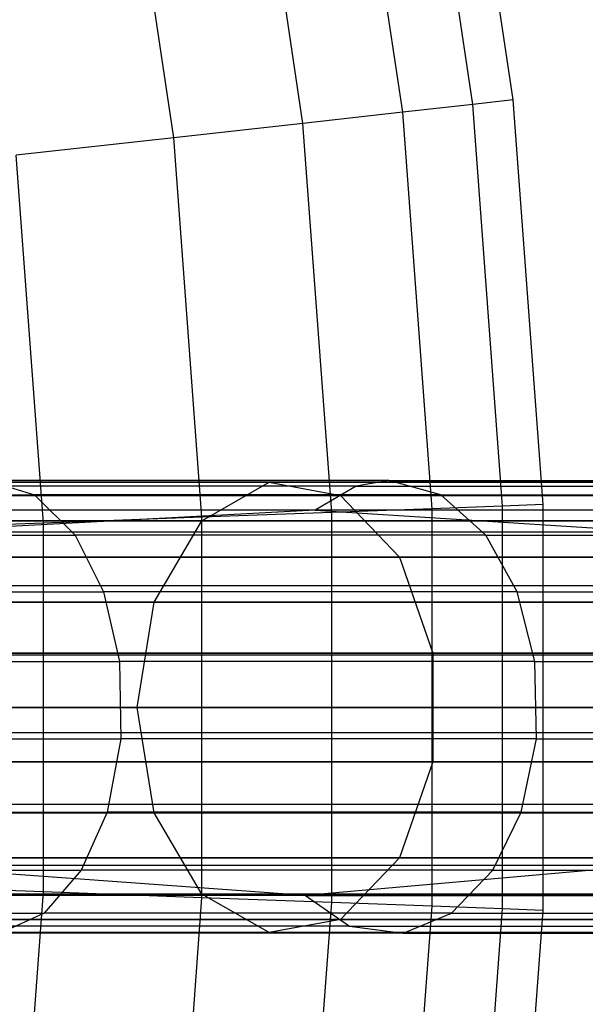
# Model space of a CAD drawing. Extents: x 0.3 to 7.1, y -3.38 to 3.38.
# Tile 344 of 394: x 5.88 to 6.13, y -0.13 to 0.3. Entities that reach past the tile are written whole.
import ezdxf

# ---------------------------------------------------------------- set-up
doc = ezdxf.new("R2010")
doc.units = 0
doc.header["$LTSCALE"] = 2.54
doc.layers.get('0').update_dxf_attribs({"linetype": 'CONTINUOUS'})

# ---------------------------------------------------------------- blocks, each defined once
blk = doc.blocks.new('SINGLES_B_BB_STL')
at = {"color": 0}
for p, q in [((6.10193, 0.26783, 3.303), (6.07558, 0.44477, 3.303)), ((6.10193, 0.26783, 3.303), (6.07558, 0.44477, 3.303)), ((6.08421, 0.26586, 3.4969), (6.05806, 0.44149, 3.4969)), ((6.08421, 0.26586, 3.4969), (6.05806, 0.44149, 3.4969)), ((6.05327, 0.26242, 3.68911), (6.02745, 0.43577, 3.68911)), ((6.05327, 0.26242, 3.68911), (6.02745, 0.43577, 3.68911)), ((6.00925, 0.25752, 3.87872), (5.98392, 0.42763, 3.87872)), ((6.00925, 0.25752, 3.87872), (5.98392, 0.42763, 3.87872)), ((5.95236, 0.25118, 4.06484), (5.92765, 0.41711, 4.06484)), ((5.95236, 0.25118, 4.06484), (5.92765, 0.41711, 4.06484)), ((6.08421, 0.26586, 3.4969), (6.05327, 0.26242, 3.68911)), ((6.08421, 0.26586, 3.4969), (6.05327, 0.26242, 3.68911)), ((6.10193, 0.26783, 3.303), (6.08421, 0.26586, 3.4969)), ((6.10193, 0.26783, 3.303), (6.08421, 0.26586, 3.4969)), ((6.09733, 0.08878, 3.4969), (6.08421, 0.26586, 3.4969)), ((6.09733, 0.08878, 3.4969), (6.08421, 0.26586, 3.4969)), ((6.11515, 0.08944, 3.303), (6.10193, 0.26783, 3.303)), ((6.11515, 0.08944, 3.303), (6.10193, 0.26783, 3.303)), ((6.05327, 0.26242, 3.68911), (6.00925, 0.25752, 3.87872)), ((6.05327, 0.26242, 3.68911), (6.00925, 0.25752, 3.87872)), ((6.06621, 0.08763, 3.68911), (6.05327, 0.26242, 3.68911)), ((6.06621, 0.08763, 3.68911), (6.05327, 0.26242, 3.68911)), ((6.00925, 0.25752, 3.87872), (5.95236, 0.25118, 4.06484)), ((6.00925, 0.25752, 3.87872), (5.95236, 0.25118, 4.06484)), ((6.02195, 0.086, 3.87872), (6.00925, 0.25752, 3.87872)), ((6.02195, 0.086, 3.87872), (6.00925, 0.25752, 3.87872)), ((5.95236, 0.25118, 4.06484), (5.88288, 0.24345, 4.24657)), ((5.95236, 0.25118, 4.06484), (5.88288, 0.24345, 4.24657)), ((5.96475, 0.08388, 4.06484), (5.95236, 0.25118, 4.06484)), ((5.96475, 0.08388, 4.06484), (5.95236, 0.25118, 4.06484)), ((5.89488, 0.0813, 4.24657), (5.88288, 0.24345, 4.24657)), ((5.89488, 0.0813, 4.24657), (5.88288, 0.24345, 4.24657)), ((6.04716, 0.1, 41.17936), (5.87023, 0.1, 41.32149)), ((5.87023, 0.1, 41.32149), (5.89089, 0.09375, 41.34949)), ((6.04716, 0.1, 41.17936), (5.87023, 0.1, 41.32149)), ((5.87023, 0.1, 41.32149), (5.89089, 0.09375, 41.34949)), ((6.04716, 0.1, 41.17936), (6.0328, 0.09759, 41.16291)), ((6.04716, 0.1, 41.17936), (6.0328, 0.09759, 41.16291)), ((6.07004, 0.09375, 41.20558), (6.04716, 0.1, 41.17936)), ((6.04716, 0.1, 41.17936), (6.21183, 0.1, 41.02328)), ((6.07004, 0.09375, 41.20558), (6.04716, 0.1, 41.17936)), ((6.04716, 0.1, 41.17936), (6.21183, 0.1, 41.02328)), ((5.99437, 0.09927, 14.77521), (5.66615, 0.09927, 14.52447)), ((5.99437, 0.09927, 14.77521), (5.66615, 0.09927, 14.52447)), ((5.66615, 0.09927, 13.7368), (5.99437, 0.09927, 13.48606)), ((5.66615, 0.09927, 13.7368), (5.99437, 0.09927, 13.48606)), ((6.0328, 0.09759, 41.16291), (5.85726, 0.09759, 41.30392)), ((6.0328, 0.09759, 41.16291), (5.85726, 0.09759, 41.30392)), ((5.96476, 0.0823, 14.80876), (5.99437, 0.09927, 14.77521)), ((5.96476, 0.0823, 14.80876), (5.99437, 0.09927, 14.77521)), ((5.96476, 0.0823, 13.4525), (5.99437, 0.09927, 13.48606)), ((5.96476, 0.0823, 13.4525), (5.99437, 0.09927, 13.48606)), ((5.99437, 0.09927, 14.77521), (6.02581, 0.0935, 14.73958)), ((6.284, 0.09927, 15.06967), (5.99437, 0.09927, 14.77521)), ((6.284, 0.09927, 15.06967), (5.99437, 0.09927, 14.77521)), ((5.99437, 0.09927, 14.77521), (6.02581, 0.0935, 14.73958)), ((5.99437, 0.09927, 13.48606), (6.284, 0.09927, 13.1916)), ((5.99437, 0.09927, 13.48606), (6.284, 0.09927, 13.1916)), ((5.99437, 0.09927, 13.48606), (6.02581, 0.0935, 13.52169)), ((5.99437, 0.09927, 13.48606), (6.02581, 0.0935, 13.52169)), ((6.0328, 0.09759, 41.16291), (6.01465, 0.08692, 41.14212)), ((6.0328, 0.09759, 41.16291), (6.01465, 0.08692, 41.14212)), ((6.0328, 0.09759, 41.16291), (6.19617, 0.09759, 41.00805)), ((6.0328, 0.09759, 41.16291), (6.19617, 0.09759, 41.00805)), ((6.02581, 0.0935, 14.73958), (5.69226, 0.0935, 14.48477)), ((6.02581, 0.0935, 14.73958), (5.69226, 0.0935, 14.48477)), ((5.69226, 0.0935, 13.7765), (6.02581, 0.0935, 13.52169)), ((5.69226, 0.0935, 13.7765), (6.02581, 0.0935, 13.52169)), ((5.69606, 0.09375, 41.48101), (5.89089, 0.09375, 41.34949)), ((5.69606, 0.09375, 41.48101), (5.89089, 0.09375, 41.34949)), ((6.07004, 0.09375, 41.20558), (5.89089, 0.09375, 41.34949)), ((5.89089, 0.09375, 41.34949), (5.90882, 0.076, 41.37379)), ((6.07004, 0.09375, 41.20558), (5.89089, 0.09375, 41.34949)), ((5.89089, 0.09375, 41.34949), (5.90882, 0.076, 41.37379)), ((6.02581, 0.0935, 14.73958), (6.05187, 0.06631, 14.71004)), ((6.32014, 0.0935, 15.03882), (6.02581, 0.0935, 14.73958)), ((6.32014, 0.0935, 15.03882), (6.02581, 0.0935, 14.73958)), ((6.02581, 0.0935, 14.73958), (6.05187, 0.06631, 14.71004)), ((6.02581, 0.0935, 13.52169), (6.32014, 0.0935, 13.22244)), ((6.02581, 0.0935, 13.52169), (6.32014, 0.0935, 13.22244)), ((6.02581, 0.0935, 13.52169), (6.05187, 0.06631, 13.55122)), ((6.02581, 0.0935, 13.52169), (6.05187, 0.06631, 13.55122)), ((6.0899, 0.076, 41.22833), (6.07004, 0.09375, 41.20558)), ((6.07004, 0.09375, 41.20558), (6.23677, 0.09375, 41.04753)), ((6.0899, 0.076, 41.22833), (6.07004, 0.09375, 41.20558)), ((6.07004, 0.09375, 41.20558), (6.23677, 0.09375, 41.04753)), ((6.01465, 0.08692, 41.14212), (5.83255, 0.07728, 41.27042)), ((6.01465, 0.08692, 41.14212), (5.83255, 0.07728, 41.27042)), ((6.01465, 0.08692, 41.14212), (5.84088, 0.08692, 41.28171)), ((6.01465, 0.08692, 41.14212), (5.84088, 0.08692, 41.28171)), ((6.01465, 0.08692, 41.14212), (6.16632, 0.07728, 40.97904)), ((6.17638, 0.08692, 40.98881), (6.01465, 0.08692, 41.14212)), ((6.17638, 0.08692, 40.98881), (6.01465, 0.08692, 41.14212)), ((6.01465, 0.08692, 41.14212), (6.16632, 0.07728, 40.97904)), ((6.06621, 0.08763, 3.68911), (6.02195, 0.086, 3.87872)), ((6.06621, 0.08763, 3.68911), (6.02195, 0.086, 3.87872)), ((6.09733, 0.08878, 3.4969), (6.06621, 0.08763, 3.68911)), ((6.09733, 0.08878, 3.4969), (6.06621, 0.08763, 3.68911)), ((6.06621, -0.08763, 3.68911), (6.06621, 0.08763, 3.68911)), ((6.06621, -0.08763, 3.68911), (6.06621, 0.08763, 3.68911)), ((6.11515, 0.08944, 3.303), (6.09733, 0.08878, 3.4969)), ((6.11515, 0.08944, 3.303), (6.09733, 0.08878, 3.4969)), ((6.09733, -0.08878, 3.4969), (6.09733, 0.08878, 3.4969)), ((6.09733, -0.08878, 3.4969), (6.09733, 0.08878, 3.4969)), ((6.11515, -0.08944, 3.303), (6.11515, 0.08944, 3.303)), ((6.11515, -0.08944, 3.303), (6.11515, 0.08944, 3.303)), ((5.96475, 0.08388, 4.06484), (5.89488, 0.0813, 4.24657)), ((5.96475, 0.08388, 4.06484), (5.89488, 0.0813, 4.24657)), ((6.02195, 0.086, 3.87872), (5.96475, 0.08388, 4.06484)), ((6.02195, 0.086, 3.87872), (5.96475, 0.08388, 4.06484)), ((5.96475, -0.08388, 4.06484), (5.96475, 0.08388, 4.06484)), ((5.96475, -0.08388, 4.06484), (5.96475, 0.08388, 4.06484)), ((6.02195, -0.086, 3.87872), (6.02195, 0.086, 3.87872)), ((6.02195, -0.086, 3.87872), (6.02195, 0.086, 3.87872)), ((5.96476, 0.0823, 14.80876), (5.64156, 0.0823, 14.56186)), ((5.96476, 0.0823, 14.80876), (5.64156, 0.0823, 14.56186)), ((5.64156, 0.0823, 13.69941), (5.96476, 0.0823, 13.4525)), ((5.64156, 0.0823, 13.69941), (5.96476, 0.0823, 13.4525)), ((5.89488, 0.0813, 4.24657), (5.81268, 0.07826, 4.42306)), ((5.89488, 0.0813, 4.24657), (5.81268, 0.07826, 4.42306)), ((5.89488, -0.0813, 4.24657), (5.89488, 0.0813, 4.24657)), ((5.89488, -0.0813, 4.24657), (5.89488, 0.0813, 4.24657)), ((5.94376, 0.04647, 14.83256), (5.96476, 0.0823, 14.80876)), ((5.94376, 0.04647, 14.83256), (5.96476, 0.0823, 14.80876)), ((5.94376, 0.04647, 13.42871), (5.96476, 0.0823, 13.4525)), ((5.94376, 0.04647, 13.42871), (5.96476, 0.0823, 13.4525)), ((6.24996, 0.0823, 15.09872), (5.96476, 0.0823, 14.80876)), ((6.24996, 0.0823, 15.09872), (5.96476, 0.0823, 14.80876)), ((5.96476, 0.0823, 13.4525), (6.24996, 0.0823, 13.16255)), ((5.96476, 0.0823, 13.4525), (6.24996, 0.0823, 13.16255)), ((5.71189, 0.076, 41.50673), (5.90882, 0.076, 41.37379)), ((5.71189, 0.076, 41.50673), (5.90882, 0.076, 41.37379)), ((6.16632, 0.07728, 40.97904), (5.83255, 0.07728, 41.27042)), ((6.16632, 0.07728, 40.97904), (5.83255, 0.07728, 41.27042)), ((6.0899, 0.076, 41.22833), (5.90882, 0.076, 41.37379)), ((5.90882, 0.076, 41.37379), (5.92131, 0.05097, 41.39072)), ((6.0899, 0.076, 41.22833), (5.90882, 0.076, 41.37379)), ((5.90882, 0.076, 41.37379), (5.92131, 0.05097, 41.39072)), ((6.10373, 0.05097, 41.24419), (6.0899, 0.076, 41.22833)), ((6.0899, 0.076, 41.22833), (6.25843, 0.076, 41.06859)), ((6.10373, 0.05097, 41.24419), (6.0899, 0.076, 41.22833)), ((6.0899, 0.076, 41.22833), (6.25843, 0.076, 41.06859)), ((6.05187, 0.06631, 14.71004), (5.7139, 0.06631, 14.45186)), ((6.05187, 0.06631, 14.71004), (5.7139, 0.06631, 14.45186)), ((5.7139, 0.06631, 13.80941), (6.05187, 0.06631, 13.55122)), ((5.7139, 0.06631, 13.80941), (6.05187, 0.06631, 13.55122)), ((6.05187, 0.06631, 14.71004), (6.06658, 0.02393, 14.69337)), ((6.35011, 0.06631, 15.01325), (6.05187, 0.06631, 14.71004)), ((6.35011, 0.06631, 15.01325), (6.05187, 0.06631, 14.71004)), ((6.05187, 0.06631, 14.71004), (6.06658, 0.02393, 14.69337)), ((6.05187, 0.06631, 13.55122), (6.35011, 0.06631, 13.24801)), ((6.05187, 0.06631, 13.55122), (6.35011, 0.06631, 13.24801)), ((6.05187, 0.06631, 13.55122), (6.06658, 0.02393, 13.5679)), ((6.05187, 0.06631, 13.55122), (6.06658, 0.02393, 13.5679)), ((6.15134, 0.05369, 40.96447), (5.82014, 0.05369, 41.2536)), ((6.15134, 0.05369, 40.96447), (5.82014, 0.05369, 41.2536)), ((5.72292, 0.05097, 41.52464), (5.92131, 0.05097, 41.39072)), ((5.72292, 0.05097, 41.52464), (5.92131, 0.05097, 41.39072)), ((6.10373, 0.05097, 41.24419), (5.92131, 0.05097, 41.39072)), ((5.92131, 0.05097, 41.39072), (5.92836, 0.02032, 41.40028)), ((6.10373, 0.05097, 41.24419), (5.92131, 0.05097, 41.39072)), ((5.92131, 0.05097, 41.39072), (5.92836, 0.02032, 41.40028)), ((6.11154, 0.02032, 41.25313), (6.10373, 0.05097, 41.24419)), ((6.10373, 0.05097, 41.24419), (6.27351, 0.05097, 41.08325)), ((6.11154, 0.02032, 41.25313), (6.10373, 0.05097, 41.24419)), ((6.10373, 0.05097, 41.24419), (6.27351, 0.05097, 41.08325)), ((5.94376, 0.04647, 14.83256), (5.62412, 0.04647, 14.58838)), ((5.94376, 0.04647, 14.83256), (5.62412, 0.04647, 14.58838)), ((5.62412, 0.04647, 13.67289), (5.94376, 0.04647, 13.42871)), ((5.62412, 0.04647, 13.67289), (5.94376, 0.04647, 13.42871)), ((5.93618, 0, 14.84115), (5.94376, 0.04647, 14.83256)), ((5.93618, 0, 14.84115), (5.94376, 0.04647, 14.83256)), ((5.93618, 0, 13.42012), (5.94376, 0.04647, 13.42871)), ((5.93618, 0, 13.42012), (5.94376, 0.04647, 13.42871)), ((6.22582, 0.04647, 15.11933), (5.94376, 0.04647, 14.83256)), ((6.22582, 0.04647, 15.11933), (5.94376, 0.04647, 14.83256)), ((5.94376, 0.04647, 13.42871), (6.22582, 0.04647, 13.14194)), ((5.94376, 0.04647, 13.42871), (6.22582, 0.04647, 13.14194)), ((6.06658, 0.02393, 14.69337), (5.72612, 0.02393, 14.43327)), ((6.06658, 0.02393, 14.69337), (5.72612, 0.02393, 14.43327)), ((5.72612, 0.02393, 13.82799), (6.06658, 0.02393, 13.5679)), ((5.72612, 0.02393, 13.82799), (6.06658, 0.02393, 13.5679)), ((6.14205, 0.02299, 40.95544), (5.81245, 0.02299, 41.24318)), ((6.14205, 0.02299, 40.95544), (5.81245, 0.02299, 41.24318)), ((6.06658, 0.02393, 14.69337), (6.06658, -0.02393, 14.69337)), ((6.36702, 0.02393, 14.99881), (6.06658, 0.02393, 14.69337)), ((6.36702, 0.02393, 14.99881), (6.06658, 0.02393, 14.69337)), ((6.06658, 0.02393, 14.69337), (6.06658, -0.02393, 14.69337)), ((6.06658, 0.02393, 13.5679), (6.36702, 0.02393, 13.26245)), ((6.06658, 0.02393, 13.5679), (6.36702, 0.02393, 13.26245)), ((6.06658, 0.02393, 13.5679), (6.06658, -0.02393, 13.5679)), ((6.06658, 0.02393, 13.5679), (6.06658, -0.02393, 13.5679)), ((5.72915, 0.02032, 41.53476), (5.92836, 0.02032, 41.40028)), ((5.72915, 0.02032, 41.53476), (5.92836, 0.02032, 41.40028)), ((6.11154, 0.02032, 41.25313), (5.92836, 0.02032, 41.40028)), ((5.92836, 0.02032, 41.40028), (5.92903, -0.0139, 41.40117)), ((6.11154, 0.02032, 41.25313), (5.92836, 0.02032, 41.40028)), ((5.92836, 0.02032, 41.40028), (5.92903, -0.0139, 41.40117)), ((6.11228, -0.0139, 41.25397), (6.11154, 0.02032, 41.25313)), ((6.11154, 0.02032, 41.25313), (6.28203, 0.02032, 41.09153)), ((6.11228, -0.0139, 41.25397), (6.11154, 0.02032, 41.25313)), ((6.11154, 0.02032, 41.25313), (6.28203, 0.02032, 41.09153)), ((5.61783, 0, 14.59795), (5.93618, 0, 14.84115)), ((5.61783, 0, 14.59795), (5.93618, 0, 14.84115)), ((5.93618, 0, 13.42012), (5.61783, 0, 13.66332)), ((5.93618, 0, 13.42012), (5.61783, 0, 13.66332)), ((5.93618, 0, 14.84115), (6.21711, 0, 15.12676)), ((5.94376, -0.04647, 14.83256), (5.93618, 0, 14.84115)), ((5.93618, 0, 14.84115), (6.21711, 0, 15.12676)), ((5.94376, -0.04647, 14.83256), (5.93618, 0, 14.84115)), ((6.21711, 0, 13.13451), (5.93618, 0, 13.42012)), ((5.94376, -0.04647, 13.42871), (5.93618, 0, 13.42012)), ((6.21711, 0, 13.13451), (5.93618, 0, 13.42012)), ((5.94376, -0.04647, 13.42871), (5.93618, 0, 13.42012)), ((6.14057, -0.01112, 40.954), (5.81122, -0.01112, 41.24152)), ((6.14057, -0.01112, 40.954), (5.81122, -0.01112, 41.24152)), ((5.72973, -0.0139, 41.53571), (5.92903, -0.0139, 41.40117)), ((5.72973, -0.0139, 41.53571), (5.92903, -0.0139, 41.40117)), ((5.92903, -0.0139, 41.40117), (5.92291, -0.04613, 41.39288)), ((5.92903, -0.0139, 41.40117), (5.92291, -0.04613, 41.39288)), ((6.11228, -0.0139, 41.25397), (5.92903, -0.0139, 41.40117)), ((6.11228, -0.0139, 41.25397), (5.92903, -0.0139, 41.40117)), ((6.1055, -0.04613, 41.24621), (6.11228, -0.0139, 41.25397)), ((6.1055, -0.04613, 41.24621), (6.11228, -0.0139, 41.25397)), ((6.11228, -0.0139, 41.25397), (6.28283, -0.0139, 41.09231)), ((6.11228, -0.0139, 41.25397), (6.28283, -0.0139, 41.09231)), ((6.06658, -0.02393, 14.69337), (5.72612, -0.02393, 14.43327)), ((6.06658, -0.02393, 14.69337), (5.72612, -0.02393, 14.43327)), ((5.72612, -0.02393, 13.82799), (6.06658, -0.02393, 13.5679)), ((5.72612, -0.02393, 13.82799), (6.06658, -0.02393, 13.5679)), ((6.06658, -0.02393, 14.69337), (6.05187, -0.06631, 14.71004)), ((6.06658, -0.02393, 14.69337), (6.05187, -0.06631, 14.71004)), ((6.06658, -0.02393, 13.5679), (6.05187, -0.06631, 13.55122)), ((6.06658, -0.02393, 13.5679), (6.05187, -0.06631, 13.55122)), ((6.36702, -0.02393, 14.99881), (6.06658, -0.02393, 14.69337)), ((6.36702, -0.02393, 14.99881), (6.06658, -0.02393, 14.69337)), ((6.06658, -0.02393, 13.5679), (6.36702, -0.02393, 13.26245)), ((6.06658, -0.02393, 13.5679), (6.36702, -0.02393, 13.26245)), ((6.14701, -0.04276, 40.96026), (5.81656, -0.04276, 41.24875)), ((6.14701, -0.04276, 40.96026), (5.81656, -0.04276, 41.24875)), ((5.94376, -0.04647, 14.83256), (5.62412, -0.04647, 14.58838)), ((5.94376, -0.04647, 14.83256), (5.62412, -0.04647, 14.58838)), ((5.62412, -0.04647, 13.67289), (5.94376, -0.04647, 13.42871)), ((5.62412, -0.04647, 13.67289), (5.94376, -0.04647, 13.42871)), ((5.72433, -0.04613, 41.52693), (5.92291, -0.04613, 41.39288)), ((5.72433, -0.04613, 41.52693), (5.92291, -0.04613, 41.39288)), ((5.92291, -0.04613, 41.39288), (5.91157, -0.07178, 41.37751)), ((5.92291, -0.04613, 41.39288), (5.91157, -0.07178, 41.37751)), ((6.1055, -0.04613, 41.24621), (5.92291, -0.04613, 41.39288)), ((6.1055, -0.04613, 41.24621), (5.92291, -0.04613, 41.39288)), ((5.96476, -0.0823, 14.80876), (5.94376, -0.04647, 14.83256)), ((6.22582, -0.04647, 15.11933), (5.94376, -0.04647, 14.83256)), ((5.96476, -0.0823, 14.80876), (5.94376, -0.04647, 14.83256)), ((6.22582, -0.04647, 15.11933), (5.94376, -0.04647, 14.83256)), ((5.96476, -0.0823, 13.4525), (5.94376, -0.04647, 13.42871)), ((5.94376, -0.04647, 13.42871), (6.22582, -0.04647, 13.14194)), ((5.96476, -0.0823, 13.4525), (5.94376, -0.04647, 13.42871)), ((5.94376, -0.04647, 13.42871), (6.22582, -0.04647, 13.14194)), ((6.09294, -0.07178, 41.23182), (6.1055, -0.04613, 41.24621)), ((6.09294, -0.07178, 41.23182), (6.1055, -0.04613, 41.24621)), ((6.1055, -0.04613, 41.24621), (6.27544, -0.04613, 41.08512)), ((6.1055, -0.04613, 41.24621), (6.27544, -0.04613, 41.08512)), ((6.05187, -0.06631, 14.71004), (5.7139, -0.06631, 14.45186)), ((6.05187, -0.06631, 14.71004), (5.7139, -0.06631, 14.45186)), ((5.7139, -0.06631, 13.80941), (6.05187, -0.06631, 13.55122)), ((5.7139, -0.06631, 13.80941), (6.05187, -0.06631, 13.55122)), ((6.05187, -0.06631, 14.71004), (6.02581, -0.0935, 14.73958)), ((6.05187, -0.06631, 14.71004), (6.02581, -0.0935, 14.73958)), ((6.05187, -0.06631, 13.55122), (6.02581, -0.0935, 13.52169)), ((6.05187, -0.06631, 13.55122), (6.02581, -0.0935, 13.52169)), ((6.35011, -0.06631, 15.01325), (6.05187, -0.06631, 14.71004)), ((6.35011, -0.06631, 15.01325), (6.05187, -0.06631, 14.71004)), ((6.05187, -0.06631, 13.55122), (6.35011, -0.06631, 13.24801)), ((6.05187, -0.06631, 13.55122), (6.35011, -0.06631, 13.24801)), ((5.71432, -0.07178, 41.51067), (5.91157, -0.07178, 41.37751)), ((5.71432, -0.07178, 41.51067), (5.91157, -0.07178, 41.37751)), ((6.1604, -0.06968, 40.97328), (5.82764, -0.06968, 41.26377)), ((6.1604, -0.06968, 40.97328), (5.82764, -0.06968, 41.26377)), ((6.01036, -0.08288, 41.13721), (5.82764, -0.06968, 41.26377)), ((6.01036, -0.08288, 41.13721), (5.82764, -0.06968, 41.26377)), ((5.91157, -0.07178, 41.37751), (5.89519, -0.09073, 41.35532)), ((5.91157, -0.07178, 41.37751), (5.89519, -0.09073, 41.35532)), ((6.09294, -0.07178, 41.23182), (5.91157, -0.07178, 41.37751)), ((6.09294, -0.07178, 41.23182), (5.91157, -0.07178, 41.37751)), ((6.1604, -0.06968, 40.97328), (6.01036, -0.08288, 41.13721)), ((6.1604, -0.06968, 40.97328), (6.01036, -0.08288, 41.13721)), ((6.0748, -0.09073, 41.21104), (6.09294, -0.07178, 41.23182)), ((6.0748, -0.09073, 41.21104), (6.09294, -0.07178, 41.23182)), ((6.09294, -0.07178, 41.23182), (6.26174, -0.07178, 41.07181)), ((6.09294, -0.07178, 41.23182), (6.26174, -0.07178, 41.07181)), ((5.96476, -0.0823, 14.80876), (5.64156, -0.0823, 14.56186)), ((5.96476, -0.0823, 14.80876), (5.64156, -0.0823, 14.56186)), ((5.64156, -0.0823, 13.69941), (5.96476, -0.0823, 13.4525)), ((5.64156, -0.0823, 13.69941), (5.96476, -0.0823, 13.4525)), ((5.89488, -0.0813, 4.24657), (5.81268, -0.07826, 4.42306)), ((5.89488, -0.0813, 4.24657), (5.81268, -0.07826, 4.42306)), ((5.88288, -0.24345, 4.24657), (5.89488, -0.0813, 4.24657)), ((5.88288, -0.24345, 4.24657), (5.89488, -0.0813, 4.24657)), ((5.96475, -0.08388, 4.06484), (5.89488, -0.0813, 4.24657)), ((5.96475, -0.08388, 4.06484), (5.89488, -0.0813, 4.24657)), ((5.99437, -0.09927, 14.77521), (5.96476, -0.0823, 14.80876)), ((6.24996, -0.0823, 15.09872), (5.96476, -0.0823, 14.80876)), ((5.99437, -0.09927, 14.77521), (5.96476, -0.0823, 14.80876)), ((6.24996, -0.0823, 15.09872), (5.96476, -0.0823, 14.80876)), ((5.99437, -0.09927, 13.48606), (5.96476, -0.0823, 13.4525)), ((5.96476, -0.0823, 13.4525), (6.24996, -0.0823, 13.16255)), ((5.96476, -0.0823, 13.4525), (6.24996, -0.0823, 13.16255)), ((5.99437, -0.09927, 13.48606), (5.96476, -0.0823, 13.4525)), ((6.01036, -0.08288, 41.13721), (5.83701, -0.08288, 41.27646)), ((6.01036, -0.08288, 41.13721), (5.83701, -0.08288, 41.27646)), ((5.95236, -0.25118, 4.06484), (5.96475, -0.08388, 4.06484)), ((5.95236, -0.25118, 4.06484), (5.96475, -0.08388, 4.06484)), ((6.02195, -0.086, 3.87872), (5.96475, -0.08388, 4.06484)), ((6.02195, -0.086, 3.87872), (5.96475, -0.08388, 4.06484)), ((6.00925, -0.25752, 3.87872), (6.02195, -0.086, 3.87872)), ((6.00925, -0.25752, 3.87872), (6.02195, -0.086, 3.87872)), ((6.01036, -0.08288, 41.13721), (6.02979, -0.09645, 41.15946)), ((6.01036, -0.08288, 41.13721), (6.02979, -0.09645, 41.15946)), ((6.01036, -0.08288, 41.13721), (6.17171, -0.08288, 40.98427)), ((6.01036, -0.08288, 41.13721), (6.17171, -0.08288, 40.98427)), ((6.06621, -0.08763, 3.68911), (6.02195, -0.086, 3.87872)), ((6.06621, -0.08763, 3.68911), (6.02195, -0.086, 3.87872)), ((5.69985, -0.09073, 41.48718), (5.89519, -0.09073, 41.35532)), ((5.69985, -0.09073, 41.48718), (5.89519, -0.09073, 41.35532)), ((5.89519, -0.09073, 41.35532), (5.87588, -0.09955, 41.32915)), ((5.89519, -0.09073, 41.35532), (5.87588, -0.09955, 41.32915)), ((6.0748, -0.09073, 41.21104), (5.89519, -0.09073, 41.35532)), ((6.0748, -0.09073, 41.21104), (5.89519, -0.09073, 41.35532)), ((6.05327, -0.26242, 3.68911), (6.06621, -0.08763, 3.68911)), ((6.05327, -0.26242, 3.68911), (6.06621, -0.08763, 3.68911)), ((6.05341, -0.09955, 41.18653), (6.0748, -0.09073, 41.21104)), ((6.05341, -0.09955, 41.18653), (6.0748, -0.09073, 41.21104)), ((6.09733, -0.08878, 3.4969), (6.06621, -0.08763, 3.68911)), ((6.09733, -0.08878, 3.4969), (6.06621, -0.08763, 3.68911)), ((6.0748, -0.09073, 41.21104), (6.24197, -0.09073, 41.05258)), ((6.0748, -0.09073, 41.21104), (6.24197, -0.09073, 41.05258)), ((6.08421, -0.26586, 3.4969), (6.09733, -0.08878, 3.4969)), ((6.08421, -0.26586, 3.4969), (6.09733, -0.08878, 3.4969)), ((6.11515, -0.08944, 3.303), (6.09733, -0.08878, 3.4969)), ((6.11515, -0.08944, 3.303), (6.09733, -0.08878, 3.4969)), ((6.10193, -0.26783, 3.303), (6.11515, -0.08944, 3.303)), ((6.10193, -0.26783, 3.303), (6.11515, -0.08944, 3.303)), ((6.02581, -0.0935, 14.73958), (5.69226, -0.0935, 14.48477)), ((6.02581, -0.0935, 14.73958), (5.69226, -0.0935, 14.48477)), ((5.69226, -0.0935, 13.7765), (6.02581, -0.0935, 13.52169)), ((5.69226, -0.0935, 13.7765), (6.02581, -0.0935, 13.52169)), ((6.02581, -0.0935, 14.73958), (5.99437, -0.09927, 14.77521)), ((6.02581, -0.0935, 14.73958), (5.99437, -0.09927, 14.77521)), ((6.02581, -0.0935, 13.52169), (5.99437, -0.09927, 13.48606)), ((6.02581, -0.0935, 13.52169), (5.99437, -0.09927, 13.48606)), ((6.32014, -0.0935, 15.03882), (6.02581, -0.0935, 14.73958)), ((6.32014, -0.0935, 15.03882), (6.02581, -0.0935, 14.73958)), ((6.02581, -0.0935, 13.52169), (6.32014, -0.0935, 13.22244)), ((6.02581, -0.0935, 13.52169), (6.32014, -0.0935, 13.22244)), ((5.99437, -0.09927, 14.77521), (5.66615, -0.09927, 14.52447)), ((5.99437, -0.09927, 14.77521), (5.66615, -0.09927, 14.52447)), ((5.66615, -0.09927, 13.7368), (5.99437, -0.09927, 13.48606)), ((5.66615, -0.09927, 13.7368), (5.99437, -0.09927, 13.48606)), ((6.02979, -0.09645, 41.15946), (5.85454, -0.09645, 41.30023)), ((6.02979, -0.09645, 41.15946), (5.85454, -0.09645, 41.30023)), ((6.05341, -0.09955, 41.18653), (5.87588, -0.09955, 41.32915)), ((6.05341, -0.09955, 41.18653), (5.87588, -0.09955, 41.32915)), ((6.284, -0.09927, 15.06967), (5.99437, -0.09927, 14.77521)), ((6.284, -0.09927, 15.06967), (5.99437, -0.09927, 14.77521)), ((5.99437, -0.09927, 13.48606), (6.284, -0.09927, 13.1916)), ((5.99437, -0.09927, 13.48606), (6.284, -0.09927, 13.1916)), ((6.02979, -0.09645, 41.15946), (6.05341, -0.09955, 41.18653)), ((6.02979, -0.09645, 41.15946), (6.05341, -0.09955, 41.18653)), ((6.02979, -0.09645, 41.15946), (6.19289, -0.09645, 41.00486)), ((6.02979, -0.09645, 41.15946), (6.19289, -0.09645, 41.00486)), ((6.05341, -0.09955, 41.18653), (6.21865, -0.09955, 41.02991)), ((6.05341, -0.09955, 41.18653), (6.21865, -0.09955, 41.02991))]:
    blk.add_line(p, q, dxfattribs=at)

msp = doc.modelspace()

# ---------------------------------------------------------------- block references
at = {"color": 0}
msp.add_blockref('SINGLES_B_BB_STL', (0, 0), dxfattribs=at)

doc.saveas('drawing.dxf')
